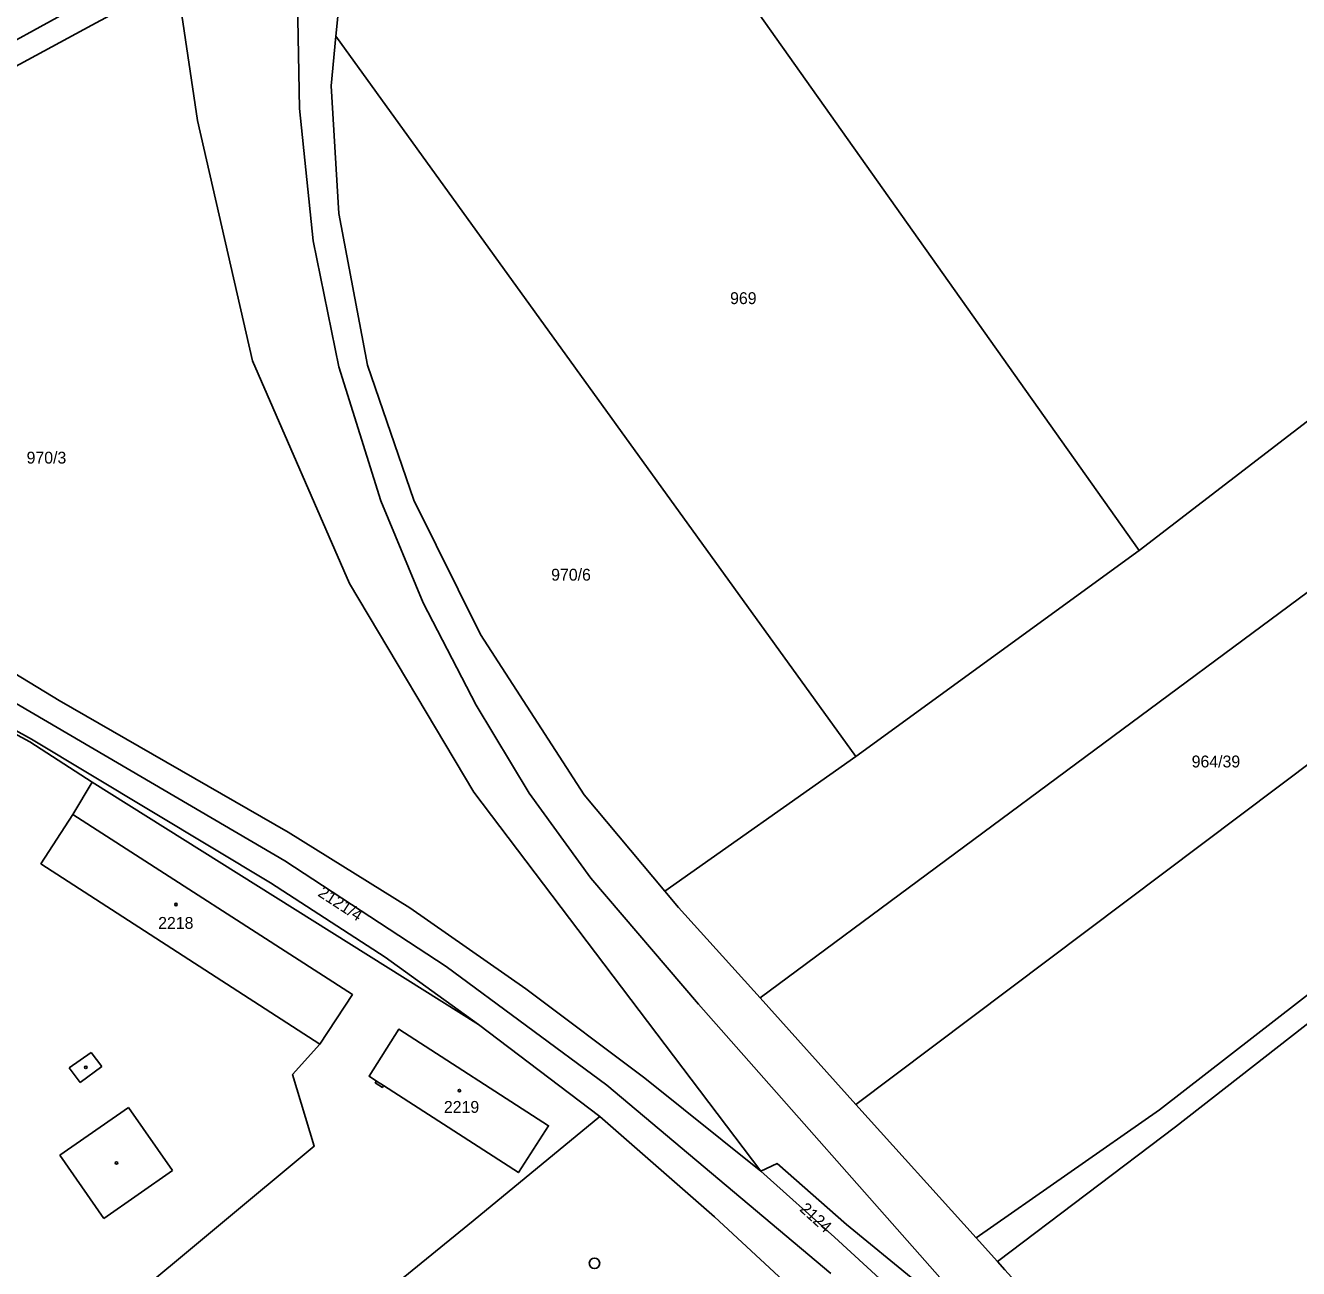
# Model space of a CAD drawing. Extents: x -679220 to -673243, y -1075091 to -1066557.
# Drawn here: x -676371.6 to -676189, y -1070419.6 to -1070241.3 of the extents above; entities that cross this region are included whole.
import ezdxf

# ---------------------------------------------------------------- set-up
doc = ezdxf.new("R2010")
doc.units = 0
for name, color, linetype in [('Hranice parcel', 7, 'Continuous'), ('Parcelní čísla', 7, 'Continuous'), ('Poz předměty', 7, 'Continuous'), ('Vnitřní kresba', 7, 'Continuous'), ('Značky budov', 7, 'Continuous'), ('Značky kultur', 7, 'Continuous')]:
    doc.layers.add(name, color=color, linetype=linetype)

msp = doc.modelspace()

# ---------------------------------------------------------------- linework, layer by layer
at = {"layer": 'Hranice parcel'}
for p, q in [((-676285.44, -1070212.71), (-676211.9, -1070316.6)), ((-676327.05, -1070242.82), (-676325.12, -1070222.52)), ((-676252.49, -1070346.14), (-676327.05, -1070242.82)), ((-676211.9, -1070316.6), (-676252.49, -1070346.14)), ((-676279.89, -1070365.43), (-676252.49, -1070346.14)), ((-676364.77, -1070354.43), (-676362.02, -1070349.79)), ((-676362.02, -1070349.79), (-676306.6, -1070384.56)), ((-676252.5, -1070396.03), (-676266.25, -1070380.76)), ((-676306.6, -1070384.56), (-676289.21, -1070397.75)), ((-676235.28, -1070415.17), (-676252.5, -1070396.03)), ((-676235.28, -1070415.17), (-676232.22, -1070418.57))]:
    msp.add_line(p, q, dxfattribs=at)
for points in [[(-676454.65, -1070286.32), (-676421.42, -1070271.66), (-676397.98, -1070257.43), (-676379.7, -1070247.06), (-676363.65, -1070238.27), (-676347.73, -1070229.93)], [(-676349.05, -1070234.21), (-676362.06, -1070241.25), (-676378.17, -1070249.94), (-676396.71, -1070259.81), (-676411.26, -1070268.8)], [(-676349.05, -1070234.21), (-676349.66, -1070236.22), (-676346.88, -1070254.94), (-676339.03, -1070289.37), (-676325.13, -1070321.3), (-676307.28, -1070351.24), (-676266.15, -1070405.58)], [(-676103.72, -1070233.35), (-676141.11, -1070262.18), (-676211.9, -1070316.6)], [(-676279.89, -1070365.43), (-676291.46, -1070351.61), (-676306.32, -1070328.64), (-676315.88, -1070309.39), (-676322.53, -1070290), (-676326.65, -1070268.24), (-676327.72, -1070249.96), (-676327.05, -1070242.82)], [(-676044.12, -1070260.56), (-676104.6, -1070314.97), (-676135.5, -1070339.78), (-676208.95, -1070396.8), (-676235.28, -1070415.17)], [(-676043.03, -1070263.23), (-676102.28, -1070317.37), (-676133.46, -1070342.07), (-676206.69, -1070399.26), (-676232.22, -1070418.57)], [(-676458.93, -1070298.83), (-676453.88, -1070299.83), (-676446.11, -1070302.81), (-676433.36, -1070309.14), (-676407.28, -1070323.43), (-676370.72, -1070343.67), (-676336.45, -1070364.27), (-676320.01, -1070374.92), (-676306.6, -1070384.56)], [(-676362.02, -1070349.79), (-676370.95, -1070344.03), (-676432.27, -1070310.89), (-676458.8, -1070301.39), (-676492.45, -1070322.35), (-676500.48, -1070338.4), (-676501.35, -1070380.48)], [(-676266.15, -1070405.58), (-676282.78, -1070392.27), (-676299.82, -1070379.46), (-676316.46, -1070367.85), (-676333.92, -1070356.99), (-676366.75, -1070338.11), (-676390.73, -1070323.51), (-676425, -1070302.56), (-676425.82, -1070302.07)], [(-676163.63, -1070307.7), (-676165.1, -1070305.8), (-676266.25, -1070380.76)], [(-676252.5, -1070396.03), (-676153.21, -1070321.33), (-676163.63, -1070307.7)], [(-676329.36, -1070387.4), (-676369.34, -1070361.51), (-676364.77, -1070354.43)], [(-676329.36, -1070387.4), (-676324.69, -1070380.29), (-676364.77, -1070354.43)], [(-676266.25, -1070380.76), (-676277.93, -1070367.77), (-676279.89, -1070365.43)], [(-676321.25, -1070392.68), (-676321.41, -1070392.93), (-676320.39, -1070393.59), (-676320.22, -1070393.34), (-676300.88, -1070405.8), (-676296.56, -1070399.1), (-676318.04, -1070385.24), (-676322.3, -1070392), (-676321.25, -1070392.68)], [(-676399.68, -1070459.86), (-676330.15, -1070402.03), (-676333.27, -1070391.74), (-676329.36, -1070387.4)], [(-676289.21, -1070397.75), (-676307.39, -1070412.73), (-676317.42, -1070420.91)], [(-676262.25, -1070421.91), (-676272.77, -1070412.13), (-676289.21, -1070397.75)], [(-676266.15, -1070405.58), (-676263.78, -1070404.52), (-676253.86, -1070413.25), (-676244.07, -1070421.3), (-676246.8, -1070423.16)], [(-676246.8, -1070423.16), (-676255.59, -1070415.08), (-676266.15, -1070405.58)], [(-676232.22, -1070418.57), (-676231.17, -1070419.75), (-676211.22, -1070441.76)]]:
    msp.add_lwpolyline(points, dxfattribs=at)
at = {"layer": 'Poz předměty'}
for p, q in [((-676332.28, -1070253.22), (-676332.54, -1070237.79)), ((-676330.34, -1070272.16), (-676332.28, -1070253.22)), ((-676326.63, -1070290.23), (-676330.34, -1070272.16)), ((-676320.63, -1070309.45), (-676326.63, -1070290.23)), ((-676427.71, -1070306.45), (-676334.4, -1070361.09)), ((-676314.54, -1070324.08), (-676320.63, -1070309.45)), ((-676306.94, -1070338.79), (-676314.54, -1070324.08)), ((-676299.35, -1070351.4), (-676306.94, -1070338.79)), ((-676290.52, -1070363.56), (-676299.35, -1070351.4)), ((-676334.4, -1070361.09), (-676311.27, -1070376.25)), ((-676275.07, -1070381.63), (-676290.52, -1070363.56)), ((-676311.27, -1070376.25), (-676288.23, -1070393.26)), ((-676197.26, -1070469.8), (-676275.07, -1070381.63)), ((-676288.23, -1070393.26), (-676256.09, -1070420.29))]:
    msp.add_line(p, q, dxfattribs=at)
at = {"layer": 'Vnitřní kresba'}
for p, q in [((-676365.31, -1070390.8), (-676362.14, -1070388.57)), ((-676362.14, -1070388.57), (-676360.62, -1070390.58)), ((-676363.74, -1070392.91), (-676365.31, -1070390.8)), ((-676360.62, -1070390.58), (-676363.74, -1070392.91)), ((-676321.25, -1070392.68), (-676320.22, -1070393.34)), ((-676366.64, -1070403.33), (-676356.77, -1070396.47)), ((-676356.77, -1070396.47), (-676350.49, -1070405.49)), ((-676360.34, -1070412.39), (-676366.64, -1070403.33)), ((-676350.49, -1070405.49), (-676360.34, -1070412.39))]:
    msp.add_line(p, q, dxfattribs=at)
at = {"layer": 'Značky budov'}
for centre in [(-676349.99, -1070367.36), (-676362.91, -1070390.71), (-676309.34, -1070394.05), (-676358.51, -1070404.42)]:
    msp.add_circle(centre, 0.175, dxfattribs=at)
at = {"layer": 'Značky kultur'}
msp.add_circle((-676289.98, -1070418.82), 0.75, dxfattribs=at)

# ---------------------------------------------------------------- texts
at = {"layer": 'Parcelní čísla'}
for s, p in [('969', (-676270.54, -1070281.25)), ('970/3', (-676371.4, -1070304.12)), ('970/6', (-676296.19, -1070320.91)), ('964/39', (-676204.36, -1070347.7)), ('2218', (-676352.54, -1070370.85)), ('2219', (-676311.57, -1070397.24))]:
    msp.add_text(s, height=1.7, dxfattribs=at).set_placement(p)
for s, rotation, p in [('2121/4', 327, (-676329.76, -1070366.05)), ('2124', 318, (-676260.69, -1070411.2))]:
    msp.add_text(s, height=1.7, rotation=rotation, dxfattribs=at).set_placement(p)

doc.saveas('drawing.dxf')
